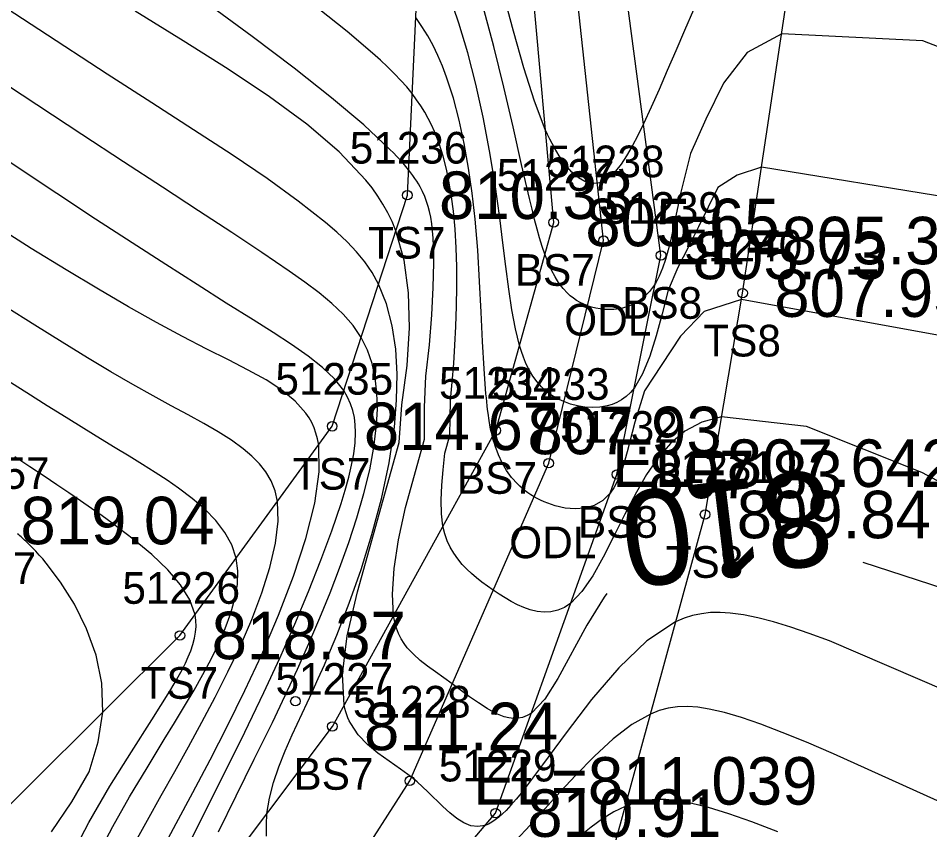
# Model space of a CAD drawing. Extents: x 1378535 to 1380697, y 997729 to 1000024.
# Drawn here: x 1380342.14 to 1380370.93, y 998395.5 to 998421.13 of the extents above; entities that cross this region are included whole.
import ezdxf

# ---------------------------------------------------------------- set-up
doc = ezdxf.new("R2010")
doc.units = 0
for name, color, linetype in [('RD_DTM_BkLn1', 7, 'Continuous'), ('RD_DTM_BkLn2', 7, 'Continuous'), ('RD_DTM_BkLn_txCode', 7, 'Continuous'), ('RD_DTM_Major1', 7, 'Continuous'), ('RD_DTM_Major1_Lbl', 7, 'Continuous'), ('RD_DTM_Minor1', 7, 'Continuous'), ('RD_EX_H2O', 7, 'Continuous'), ('RD_EX_H2O_txCode', 7, 'Continuous'), ('RD_EX_Road', 7, 'Continuous'), ('RD_EX_TX_H2O_ELEV', 7, 'Continuous'), ('RD_EX_TX_Misc_ELEV', 7, 'Continuous'), ('RD_SMD_Locator', 7, 'Continuous')]:
    doc.layers.add(name, color=color, linetype=linetype)

msp = doc.modelspace()

# ---------------------------------------------------------------- linework, layer by layer
at = {"layer": 'RD_DTM_BkLn1'}
msp.add_spline([(1380561.34, 997899.221), (1380543.703, 997960.783), (1380525.014, 998016.596), (1380501.317, 998075.31), (1380476.746, 998129.121), (1380448.822, 998181.196), (1380418.354, 998233.119), (1380383.215, 998285.146), (1380349.465, 998331.418), (1380310.818, 998378.028), (1380271.622, 998420.471), (1380231.531, 998459.847)], degree=3, dxfattribs=at)
at = {"layer": 'RD_DTM_BkLn2'}
for points in [[(1380342.243, 998378.297), (1380341.222, 998378.794), (1380337.882, 998383.923), (1380339.937, 998394.371), (1380347.246, 998401.635), (1380352.056, 998408.24), (1380354.428, 998415.538), (1380355.168, 998431.333), (1380353.577, 998440.924), (1380344.095, 998450.72), (1380341.062, 998464.56), (1380347.888, 998495.275)], [(1380346.062, 998390.778), (1380352.059, 998398.762), (1380357.223, 998408.109), (1380359.05, 998414.678), (1380357.644, 998430.313), (1380354.857, 998440.685), (1380345.53, 998451.911), (1380341.943, 998464.584), (1380348.407, 998494.93)], [(1380342.252, 998378.302), (1380345.66, 998377.184), (1380355.36, 998385.068), (1380360.528, 998393.384), (1380363.832, 998405.455), (1380365.019, 998412.446), (1380367.523, 998429.074), (1380358.953, 998441.535), (1380347.182, 998453.514), (1380344.309, 998464.547), (1380349.846, 998494.675)], [(1380350.411, 998388.016), (1380357.217, 998396.024), (1380361.046, 998406.719), (1380362.44, 998413.636), (1380360.217, 998430.459), (1380357.666, 998441.235), (1380346.441, 998452.787), (1380343.139, 998464.516), (1380349.375, 998494.362)]]:
    msp.add_lwpolyline(points, dxfattribs=at)
at = {"layer": 'RD_DTM_Major1'}
for points in [[(1380363.468, 998421.389), (1380363.18, 998420.736), (1380362.904, 998420.096), (1380362.639, 998419.475), (1380362.382, 998418.879), (1380362.133, 998418.317), (1380361.89, 998417.795), (1380361.709, 998417.427), (1380361.53, 998417.09), (1380361.352, 998416.787), (1380361.177, 998416.523), (1380361.001, 998416.302), (1380360.826, 998416.125), (1380360.762, 998416.072), (1380360.696, 998416.026), (1380360.631, 998415.987), (1380360.565, 998415.955), (1380360.499, 998415.931), (1380360.432, 998415.915), (1380360.236, 998415.91), (1380360.035, 998415.969), (1380359.832, 998416.089), (1380359.627, 998416.267), (1380359.424, 998416.5), (1380359.222, 998416.787), (1380359.148, 998416.907), (1380359.074, 998417.034), (1380359.001, 998417.168), (1380358.929, 998417.311), (1380358.857, 998417.461), (1380358.785, 998417.619), (1380358.444, 998418.511), (1380358.111, 998419.56), (1380357.782, 998420.72), (1380357.451, 998421.944)], [(1380360.725, 998402.957), (1380360.641, 998402.848), (1380360.099, 998401.964), (1380359.184, 998400.277), (1380358.767, 998399.62), (1380358.348, 998399.184), (1380358.211, 998399.102), (1380358.07, 998399.049), (1380357.928, 998399.021), (1380357.783, 998399.016), (1380357.636, 998399.033), (1380357.487, 998399.07), (1380357.22, 998399.175), (1380356.947, 998399.323), (1380356.672, 998399.502), (1380356.396, 998399.701), (1380355.847, 998400.111), (1380355.578, 998400.301), (1380355.317, 998400.483), (1380355.067, 998400.663), (1380354.833, 998400.846), (1380354.618, 998401.039), (1380354.427, 998401.249), (1380354.324, 998401.386), (1380354.233, 998401.533), (1380354.153, 998401.692), (1380354.085, 998401.865), (1380354.031, 998402.054), (1380353.991, 998402.259), (1380353.956, 998402.941), (1380354.016, 998403.751), (1380354.147, 998404.66), (1380354.366, 998405.672), (1380354.97, 998407.837), (1380354.974, 998408.846), (1380355.017, 998409.82), (1380355.123, 998410.818), (1380355.199, 998411.759), (1380355.245, 998412.626), (1380355.263, 998413.404), (1380355.262, 998413.679), (1380355.256, 998413.939), (1380355.244, 998414.186), (1380355.226, 998414.419), (1380355.2, 998414.64), (1380355.166, 998414.85), (1380355.131, 998415.02), (1380355.088, 998415.185), (1380355.038, 998415.344), (1380354.978, 998415.5), (1380354.909, 998415.655), (1380354.829, 998415.808), (1380354.779, 998415.895), (1380354.725, 998415.982), (1380354.667, 998416.069), (1380354.604, 998416.158), (1380354.537, 998416.248), (1380354.466, 998416.34), (1380354.382, 998416.442), (1380354.293, 998416.546), (1380354.198, 998416.652), (1380354.097, 998416.761), (1380353.99, 998416.873), (1380353.878, 998416.987), (1380353.051, 998417.758), (1380352.032, 998418.619), (1380350.848, 998419.555), (1380349.528, 998420.551), (1380348.1, 998421.594)], [(1380346.635, 998394.771), (1380347.127, 998395.698), (1380347.651, 998396.68), (1380348.195, 998397.71), (1380348.747, 998398.783), (1380349.295, 998399.894), (1380349.827, 998401.038), (1380350.359, 998402.276), (1380350.833, 998403.507), (1380351.224, 998404.697), (1380351.503, 998405.808), (1380351.647, 998406.804), (1380351.627, 998407.65), (1380351.591, 998407.844), (1380351.542, 998408.026), (1380351.481, 998408.197), (1380351.408, 998408.358), (1380351.323, 998408.511), (1380351.226, 998408.656), (1380350.888, 998409.038), (1380350.466, 998409.382), (1380349.968, 998409.703), (1380349.402, 998410.015), (1380348.776, 998410.335), (1380348.098, 998410.676), (1380347.33, 998411.076), (1380346.506, 998411.521), (1380345.621, 998412.018), (1380344.67, 998412.57), (1380343.647, 998413.182), (1380342.546, 998413.859), (1380339.872, 998415.563)], [(1380411.726, 998382.934), (1380386.267, 998395.81), (1380374.367, 998402.134), (1380368.829, 998403.943)]]:
    msp.add_lwpolyline(points, dxfattribs=at)
at = {"layer": 'RD_DTM_Minor1'}
for points in [[(1380349.983, 998395.294), (1380349.975, 998395.653), (1380349.994, 998396.013), (1380350.069, 998396.5), (1380350.195, 998396.99), (1380350.364, 998397.484), (1380350.566, 998397.986), (1380350.793, 998398.501), (1380351.417, 998399.845), (1380351.611, 998400.272), (1380351.807, 998400.712), (1380352.004, 998401.169), (1380352.201, 998401.642), (1380352.593, 998402.65), (1380352.968, 998403.717), (1380353.311, 998404.824), (1380353.609, 998405.954), (1380353.849, 998407.089), (1380354.017, 998408.211), (1380354.09, 998409.062), (1380354.107, 998409.885), (1380354.063, 998410.673), (1380353.953, 998411.416), (1380353.772, 998412.106), (1380353.516, 998412.733), (1380353.314, 998413.094), (1380353.081, 998413.432), (1380352.817, 998413.754), (1380352.523, 998414.064), (1380352.199, 998414.368), (1380351.846, 998414.673), (1380350.984, 998415.351), (1380349.996, 998416.063), (1380348.891, 998416.813), (1380347.676, 998417.609), (1380346.36, 998418.456), (1380344.95, 998419.362), (1380342.784, 998420.768), (1380340.499, 998422.265)], [(1380377.178, 998417.905), (1380370.71, 998420.414), (1380366.252, 998420.632), (1380365.159, 998420.042), (1380364.416, 998419.075), (1380363.86, 998417.942), (1380363.367, 998416.853), (1380363.07, 998415.632), (1380362.827, 998414.488), (1380362.748, 998414.14), (1380362.665, 998413.813), (1380362.578, 998413.509), (1380362.483, 998413.23), (1380362.379, 998412.978), (1380362.263, 998412.755), (1380362.082, 998412.499), (1380361.879, 998412.296), (1380361.66, 998412.142), (1380361.428, 998412.033), (1380361.19, 998411.964), (1380360.949, 998411.931), (1380360.803, 998411.926), (1380360.658, 998411.932), (1380360.517, 998411.949), (1380360.379, 998411.974), (1380360.246, 998412.008), (1380360.119, 998412.05), (1380359.999, 998412.098), (1380359.885, 998412.153), (1380359.776, 998412.216), (1380359.673, 998412.286), (1380359.575, 998412.363), (1380359.482, 998412.449), (1380359.345, 998412.597), (1380359.216, 998412.766), (1380359.096, 998412.958), (1380358.982, 998413.173), (1380358.874, 998413.412), (1380358.772, 998413.677), (1380358.688, 998413.923), (1380358.607, 998414.188), (1380358.527, 998414.471), (1380358.448, 998414.774), (1380358.368, 998415.094), (1380358.287, 998415.433), (1380358.037, 998416.512), (1380357.767, 998417.7), (1380357.475, 998418.953), (1380357.16, 998420.231), (1380356.82, 998421.491)], [(1380375.154, 998398.282), (1380367.761, 998401.465), (1380367.123, 998401.698), (1380366.536, 998401.897), (1380365.998, 998402.062), (1380365.503, 998402.191), (1380365.048, 998402.285), (1380364.629, 998402.342), (1380364.309, 998402.361), (1380364.006, 998402.355), (1380363.718, 998402.323), (1380363.44, 998402.264), (1380363.17, 998402.177), (1380362.903, 998402.062), (1380361.994, 998401.462), (1380361.105, 998400.614), (1380360.25, 998399.615), (1380359.444, 998398.561), (1380358.7, 998397.546), (1380358.032, 998396.667), (1380357.863, 998396.462), (1380357.782, 998396.367), (1380357.702, 998396.276), (1380357.623, 998396.191), (1380357.546, 998396.11), (1380357.43, 998395.997), (1380357.317, 998395.897), (1380357.206, 998395.81), (1380357.099, 998395.738), (1380356.993, 998395.68), (1380356.889, 998395.638), (1380356.658, 998395.597), (1380356.432, 998395.627), (1380356.21, 998395.717), (1380355.989, 998395.855), (1380355.768, 998396.032), (1380355.545, 998396.236), (1380355.072, 998396.696), (1380354.906, 998396.853), (1380354.734, 998397.008), (1380354.555, 998397.157), (1380354.209, 998397.416), (1380353.852, 998397.664), (1380353.501, 998397.917), (1380353.17, 998398.19), (1380352.878, 998398.497), (1380352.638, 998398.853), (1380352.594, 998398.941), (1380352.553, 998399.031), (1380352.516, 998399.126), (1380352.483, 998399.224), (1380352.454, 998399.326), (1380352.429, 998399.432), (1380352.376, 998400.416), (1380352.532, 998401.623), (1380352.852, 998403.017), (1380354.167, 998407.727), (1380354.259, 998408.917), (1380354.423, 998410.16), (1380354.496, 998411.346), (1380354.468, 998412.461), (1380354.327, 998413.489), (1380354.063, 998414.416), (1380353.944, 998414.706), (1380353.808, 998414.984), (1380353.658, 998415.253), (1380353.492, 998415.513), (1380353.312, 998415.768), (1380353.116, 998416.017), (1380352.275, 998416.91), (1380351.255, 998417.78), (1380350.079, 998418.644), (1380348.769, 998419.517), (1380347.346, 998420.414), (1380345.833, 998421.35)], [(1380375.151, 998404.402), (1380370.679, 998406.779), (1380367.04, 998408.238), (1380364.356, 998408.544), (1380363.731, 998408.371), (1380363.195, 998408.082), (1380362.735, 998407.698), (1380362.336, 998407.237), (1380361.983, 998406.718), (1380361.662, 998406.162), (1380361.298, 998405.462), (1380360.952, 998404.766), (1380360.616, 998404.106), (1380360.283, 998403.513), (1380359.944, 998403.02), (1380359.591, 998402.656), (1380359.387, 998402.521), (1380359.177, 998402.431), (1380358.963, 998402.383), (1380358.746, 998402.372), (1380358.528, 998402.395), (1380358.31, 998402.446), (1380358.108, 998402.516), (1380357.908, 998402.604), (1380357.71, 998402.705), (1380357.516, 998402.818), (1380357.325, 998402.939), (1380357.138, 998403.064), (1380356.958, 998403.191), (1380356.783, 998403.32), (1380356.615, 998403.452), (1380356.455, 998403.589), (1380356.304, 998403.732), (1380356.163, 998403.881), (1380356.022, 998404.05), (1380355.896, 998404.23), (1380355.784, 998404.422), (1380355.689, 998404.627), (1380355.611, 998404.849), (1380355.553, 998405.087), (1380355.504, 998405.481), (1380355.493, 998405.913), (1380355.514, 998406.378), (1380355.557, 998406.87), (1380355.617, 998407.387), (1380355.773, 998407.947), (1380355.783, 998408.495), (1380355.796, 998409.052), (1380355.849, 998409.633), (1380355.894, 998410.219), (1380355.932, 998410.807), (1380355.962, 998411.396), (1380355.983, 998412.03), (1380355.992, 998412.657), (1380355.988, 998413.273), (1380355.969, 998413.877), (1380355.934, 998414.463), (1380355.883, 998415.03), (1380355.826, 998415.491), (1380355.754, 998415.935), (1380355.665, 998416.363), (1380355.559, 998416.775), (1380355.432, 998417.172), (1380355.284, 998417.552), (1380355.19, 998417.76), (1380355.087, 998417.963), (1380354.976, 998418.163), (1380354.855, 998418.36), (1380354.722, 998418.554), (1380354.578, 998418.748), (1380354.408, 998418.957), (1380354.222, 998419.166), (1380354.022, 998419.376), (1380353.806, 998419.59), (1380353.575, 998419.807), (1380353.328, 998420.029), (1380352.527, 998420.706), (1380351.608, 998421.432)], [(1380371.568, 998415.453), (1380365.618, 998416.423), (1380364.843, 998416.174), (1380364.231, 998415.78), (1380363.625, 998414.544), (1380363.313, 998413.906), (1380362.974, 998413.255), (1380362.665, 998412.536), (1380362.473, 998411.797), (1380362.285, 998411.095), (1380362.086, 998410.454), (1380361.861, 998409.9), (1380361.598, 998409.457), (1380361.472, 998409.308), (1380361.337, 998409.183), (1380361.195, 998409.079), (1380361.047, 998408.995), (1380360.894, 998408.93), (1380360.736, 998408.882), (1380360.504, 998408.841), (1380360.269, 998408.83), (1380360.035, 998408.845), (1380359.805, 998408.884), (1380359.583, 998408.944), (1380359.372, 998409.02), (1380359.175, 998409.112), (1380358.993, 998409.218), (1380358.825, 998409.341), (1380358.67, 998409.482), (1380358.527, 998409.641), (1380358.396, 998409.819), (1380358.313, 998409.953), (1380358.235, 998410.097), (1380358.162, 998410.252), (1380358.093, 998410.419), (1380358.029, 998410.6), (1380357.97, 998410.794), (1380357.843, 998411.317), (1380357.733, 998411.914), (1380357.636, 998412.573), (1380357.543, 998413.285), (1380357.449, 998414.04), (1380357.347, 998414.826), (1380357.197, 998415.875), (1380357.022, 998416.939), (1380356.821, 998418.001), (1380356.594, 998419.041), (1380356.339, 998420.039), (1380356.056, 998420.976), (1380355.883, 998421.469)], [(1380371.175, 998411.118), (1380364.984, 998412.243), (1380363.803, 998411.867), (1380363.058, 998411.083), (1380362.465, 998410.191), (1380361.916, 998409.363), (1380361.616, 998408.368), (1380361.374, 998407.434), (1380361.299, 998407.168), (1380361.221, 998406.919), (1380361.137, 998406.689), (1380361.047, 998406.48), (1380360.946, 998406.292), (1380360.835, 998406.129), (1380360.6, 998405.898), (1380360.331, 998405.744), (1380360.036, 998405.658), (1380359.726, 998405.632), (1380359.409, 998405.659), (1380359.095, 998405.729), (1380358.977, 998405.767), (1380358.861, 998405.809), (1380358.748, 998405.855), (1380358.638, 998405.906), (1380358.532, 998405.96), (1380358.43, 998406.018), (1380358.332, 998406.078), (1380358.238, 998406.141), (1380358.149, 998406.207), (1380358.064, 998406.276), (1380357.982, 998406.348), (1380357.904, 998406.422), (1380357.723, 998406.624), (1380357.563, 998406.844), (1380357.423, 998407.084), (1380357.303, 998407.342), (1380357.2, 998407.619), (1380357.115, 998407.914), (1380357.092, 998408.012), (1380357.07, 998408.112), (1380357.049, 998408.215), (1380357.012, 998408.427), (1380356.979, 998408.651), (1380356.964, 998408.769), (1380356.95, 998408.889), (1380356.924, 998409.14), (1380356.912, 998409.269), (1380356.854, 998410.056), (1380356.806, 998410.922), (1380356.762, 998411.848), (1380356.712, 998412.814), (1380356.65, 998413.799), (1380356.567, 998414.783), (1380356.476, 998415.6), (1380356.364, 998416.397), (1380356.228, 998417.168), (1380356.068, 998417.907), (1380355.883, 998418.608), (1380355.67, 998419.266), (1380355.537, 998419.615), (1380355.395, 998419.95), (1380355.24, 998420.27), (1380355.072, 998420.577), (1380354.89, 998420.872), (1380354.691, 998421.155)], [(1380348.467, 998395.432), (1380349.017, 998396.568), (1380349.593, 998397.728), (1380350.166, 998398.888), (1380350.571, 998399.734), (1380350.956, 998400.566), (1380351.321, 998401.385), (1380351.666, 998402.191), (1380351.988, 998402.983), (1380352.288, 998403.763), (1380352.577, 998404.566), (1380352.835, 998405.353), (1380353.057, 998406.12), (1380353.238, 998406.864), (1380353.373, 998407.585), (1380353.456, 998408.278), (1380353.481, 998408.795), (1380353.469, 998409.293), (1380353.415, 998409.769), (1380353.316, 998410.222), (1380353.169, 998410.65), (1380352.969, 998411.05), (1380352.713, 998411.427), (1380352.404, 998411.781), (1380352.044, 998412.122), (1380351.638, 998412.457), (1380351.187, 998412.794), (1380350.695, 998413.141), (1380349.836, 998413.727), (1380348.883, 998414.361), (1380347.836, 998415.047), (1380346.697, 998415.789), (1380345.466, 998416.59), (1380344.143, 998417.454), (1380341.802, 998419)], [(1380347.482, 998394.95), (1380348.06, 998396.116), (1380348.67, 998397.332), (1380349.29, 998398.577), (1380349.896, 998399.831), (1380350.401, 998400.92), (1380350.873, 998401.987), (1380351.308, 998403.022), (1380351.7, 998404.011), (1380352.043, 998404.942), (1380352.334, 998405.803), (1380352.464, 998406.228), (1380352.575, 998406.631), (1380352.666, 998407.013), (1380352.734, 998407.375), (1380352.776, 998407.718), (1380352.792, 998408.043), (1380352.783, 998408.284), (1380352.756, 998408.515), (1380352.707, 998408.739), (1380352.637, 998408.954), (1380352.542, 998409.164), (1380352.422, 998409.367), (1380352.129, 998409.736), (1380351.75, 998410.096), (1380351.295, 998410.455), (1380350.772, 998410.82), (1380350.188, 998411.199), (1380349.553, 998411.599), (1380348.706, 998412.134), (1380347.789, 998412.716), (1380346.798, 998413.35), (1380345.731, 998414.038), (1380344.583, 998414.785), (1380343.352, 998415.594), (1380340.826, 998417.271)], [(1380345.801, 998395.04), (1380346.216, 998395.802), (1380346.65, 998396.579), (1380347.079, 998397.34), (1380347.511, 998398.113), (1380347.941, 998398.896), (1380348.36, 998399.688), (1380348.763, 998400.486), (1380349.143, 998401.289), (1380349.512, 998402.14), (1380349.832, 998402.978), (1380350.088, 998403.785), (1380350.266, 998404.546), (1380350.35, 998405.244), (1380350.325, 998405.863), (1380350.248, 998406.207), (1380350.125, 998406.518), (1380349.96, 998406.801), (1380349.756, 998407.06), (1380349.517, 998407.301), (1380349.246, 998407.528), (1380348.871, 998407.798), (1380348.454, 998408.061), (1380347.997, 998408.326), (1380347.501, 998408.6), (1380346.967, 998408.889), (1380346.397, 998409.201), (1380345.752, 998409.564), (1380345.062, 998409.965), (1380344.32, 998410.408), (1380343.521, 998410.897), (1380342.658, 998411.436), (1380341.725, 998412.029)], [(1380344.623, 998394.647), (1380345.121, 998395.601), (1380345.655, 998396.54), (1380346.205, 998397.457), (1380346.75, 998398.346), (1380347.077, 998398.879), (1380347.392, 998399.4), (1380347.692, 998399.908), (1380347.972, 998400.404), (1380348.23, 998400.889), (1380348.463, 998401.364), (1380348.677, 998401.856), (1380348.853, 998402.335), (1380348.982, 998402.798), (1380349.058, 998403.244), (1380349.074, 998403.671), (1380349.024, 998404.076), (1380348.886, 998404.496), (1380348.668, 998404.89), (1380348.381, 998405.264), (1380348.034, 998405.619), (1380347.636, 998405.96), (1380347.198, 998406.29), (1380346.839, 998406.538), (1380346.462, 998406.786), (1380346.063, 998407.037), (1380345.643, 998407.295), (1380345.199, 998407.565), (1380344.731, 998407.849), (1380344.207, 998408.17), (1380343.649, 998408.516), (1380343.053, 998408.89), (1380342.414, 998409.294), (1380341.729, 998409.732)], [(1380343.746, 998394.54), (1380344.363, 998395.727), (1380345.034, 998396.875), (1380345.714, 998397.963), (1380346.359, 998398.969), (1380346.924, 998399.873), (1380347.064, 998400.108), (1380347.193, 998400.333), (1380347.311, 998400.55), (1380347.416, 998400.758), (1380347.509, 998400.959), (1380347.588, 998401.153), (1380347.657, 998401.353), (1380347.708, 998401.546), (1380347.741, 998401.736), (1380347.755, 998401.922), (1380347.749, 998402.106), (1380347.722, 998402.289), (1380347.557, 998402.757), (1380347.264, 998403.229), (1380346.858, 998403.706), (1380346.353, 998404.19), (1380345.765, 998404.68), (1380345.107, 998405.179), (1380344.786, 998405.411), (1380344.451, 998405.646), (1380344.103, 998405.888), (1380343.738, 998406.137), (1380343.356, 998406.395), (1380342.955, 998406.664), (1380342.507, 998406.964), (1380342.034, 998407.281)], [(1380343.188, 998395.43), (1380343.828, 998396.377), (1380344.376, 998397.326), (1380344.662, 998398.276), (1380344.807, 998399.211), (1380344.779, 998400.127), (1380344.598, 998401.011), (1380344.298, 998401.848), (1380343.912, 998402.623), (1380343.475, 998403.319), (1380343.019, 998403.923), (1380342.91, 998404.052), (1380342.803, 998404.174), (1380342.696, 998404.292), (1380342.589, 998404.403), (1380342.483, 998404.51), (1380342.377, 998404.612), (1380342.339, 998404.646), (1380342.302, 998404.68), (1380342.265, 998404.714), (1380342.227, 998404.747), (1380342.19, 998404.78), (1380342.152, 998404.812), (1380342.112, 998404.845)], [(1380374.786, 998394.782), (1380367.889, 998397.901), (1380367.035, 998398.262), (1380366.272, 998398.572), (1380365.59, 998398.831), (1380364.983, 998399.041), (1380364.442, 998399.201), (1380363.959, 998399.312), (1380363.602, 998399.368), (1380363.272, 998399.391), (1380362.963, 998399.381), (1380362.67, 998399.337), (1380362.386, 998399.261), (1380362.106, 998399.15), (1380361.524, 998398.819), (1380360.934, 998398.368), (1380360.337, 998397.823), (1380359.736, 998397.211), (1380359.131, 998396.558), (1380358.524, 998395.889), (1380358.169, 998395.5), (1380357.813, 998395.116)], [(1380366.128, 998395.435), (1380365.305, 998395.75), (1380364.58, 998396.003), (1380363.941, 998396.199), (1380363.377, 998396.338), (1380362.965, 998396.412), (1380362.589, 998396.449), (1380362.242, 998396.45), (1380361.918, 998396.415), (1380361.609, 998396.345), (1380361.309, 998396.238), (1380360.953, 998396.064), (1380360.596, 998395.844), (1380360.237, 998395.583), (1380359.871, 998395.288)]]:
    msp.add_lwpolyline(points, dxfattribs=at)
at = {"layer": 'RD_EX_H2O'}
msp.add_lwpolyline([(1380344.835, 998382.427), (1380346.443, 998386.456), (1380349.047, 998388.512), (1380354.505, 998397.042), (1380358.892, 998407.075), (1380360.627, 998414.107), (1380358.934, 998429.835), (1380356.187, 998440.788), (1380346.104, 998452.475), (1380342.6, 998464.751), (1380348.858, 998494.808)], dxfattribs=at)
at = {"layer": 'RD_EX_Road'}
for points in [[(1380571.276, 997900.848), (1380553.838, 997963.229), (1380535.074, 998018.791), (1380510.809, 998079.184), (1380486.363, 998133.158), (1380458.393, 998185.941), (1380428.109, 998238.221), (1380392.689, 998291.143), (1380357.52, 998337.623), (1380319.367, 998385.164), (1380279.255, 998428.684), (1380239.596, 998468.129), (1380183.367, 998518.832)], [(1380551.892, 997897.33), (1380534.244, 997958.196), (1380514.831, 998013.467), (1380491.083, 998070.746), (1380467.518, 998124.397), (1380439.882, 998176.529), (1380409.174, 998228.123), (1380375.886, 998278.447), (1380340.748, 998326.222), (1380303.332, 998371.138), (1380263.981, 998413.97), (1380224.662, 998452.644), (1380168.713, 998504.787)]]:
    msp.add_spline(points, degree=3, dxfattribs=at)
at = {"layer": 'RD_SMD_Locator'}
for centre in [(1380354.428, 998415.538), (1380359.05, 998414.678), (1380360.627, 998414.107), (1380362.44, 998413.636), (1380365.019, 998412.446), (1380352.056, 998408.24), (1380357.223, 998408.109), (1380358.892, 998407.075), (1380361.046, 998406.719), (1380363.832, 998405.455), (1380347.246, 998401.635), (1380350.892, 998399.559), (1380352.059, 998398.762), (1380354.505, 998397.042), (1380357.217, 998396.024)]:
    msp.add_circle(centre, 0.15, dxfattribs=at)

# ---------------------------------------------------------------- texts
at = {"layer": 'RD_DTM_BkLn_txCode'}
for s, p in [('51236', (1380352.609, 998416.538)), ('51237', (1380357.255, 998415.678)), ('51239', (1380360.645, 998414.636)), ('TS7', (1380353.184, 998413.538)), ('51240', (1380363.184, 998413.446)), ('BS7', (1380357.822, 998412.678)), ('BS8', (1380361.212, 998411.636)), ('TS8', (1380363.775, 998410.446)), ('51235', (1380350.261, 998409.24)), ('51234', (1380355.428, 998409.109)), ('51232', (1380359.251, 998407.719)), ('51231', (1380362.32, 998406.455)), ('51257', (1380339.41, 998406.265)), ('TS7', (1380350.812, 998406.24)), ('BS7', (1380355.995, 998406.109)), ('BS8', (1380359.818, 998404.719)), ('+TS7', (1380339.473, 998403.265)), ('TS8', (1380362.588, 998403.455)), ('51226', (1380345.427, 998402.635)), ('51227', (1380350.264, 998399.762)), ('TS7', (1380346.002, 998399.635)), ('51229', (1380355.422, 998397.024)), ('BS7', (1380350.831, 998396.762))]:
    msp.add_text(s, height=1, dxfattribs=at).set_placement(p)
at = {"layer": 'RD_DTM_Major1_Lbl'}
msp.add_text('810', height=3, rotation=186.9369, dxfattribs=at).set_placement((1380367.677, 998406.91))
at = {"layer": 'RD_EX_H2O_txCode'}
for s, p in [('51238', (1380358.832, 998416.107)), ('ODL', (1380359.383, 998411.107)), ('51233', (1380357.097, 998409.075)), ('ODL', (1380357.648, 998404.075)), ('51228', (1380352.71, 998399.042))]:
    msp.add_text(s, height=1, dxfattribs=at).set_placement(p)
at = {"layer": 'RD_EX_TX_H2O_ELEV'}
for s, p in [('EL=805.321', (1380362.627, 998413.357)), ('EL=807.642', (1380360.892, 998406.325)), ('EL=811.039', (1380356.505, 998396.292))]:
    msp.add_text(s, height=1.5, dxfattribs=at).set_placement(p)
at = {"layer": 'RD_EX_TX_Misc_ELEV'}
for s, p in [('810.33', (1380355.428, 998414.788)), ('805.65', (1380360.05, 998413.928)), ('805.73', (1380363.44, 998412.886)), ('807.95', (1380366.019, 998411.696)), ('814.67', (1380353.056, 998407.49)), ('807.93', (1380358.223, 998407.359)), ('807.83', (1380362.046, 998405.969)), ('819.04', (1380342.205, 998404.515)), ('809.84', (1380364.832, 998404.705)), ('818.37', (1380348.246, 998400.885)), ('811.24', (1380353.059, 998398.012)), ('810.91', (1380358.217, 998395.274))]:
    msp.add_text(s, height=1.5, dxfattribs=at).set_placement(p)

doc.saveas('drawing.dxf')
